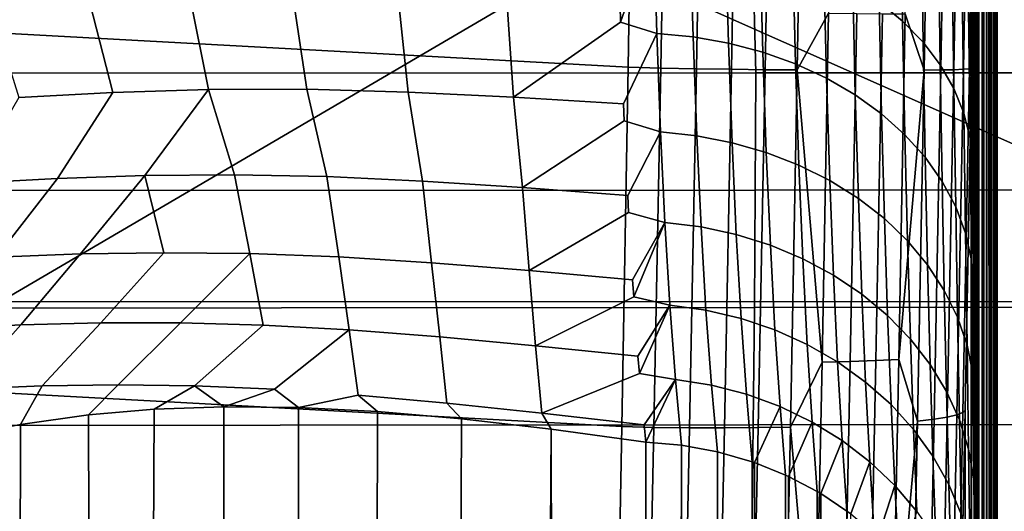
# Model space of a CAD drawing. Header units: metres. Extents: x -23 to 242, y -40 to 23.
# Tile 292 of 450: x 77.68 to 80.55, y -1.62 to -0.19. Entities that reach past the tile are written whole.
import ezdxf

# ---------------------------------------------------------------- set-up
doc = ezdxf.new("R2010")
doc.units = ezdxf.units.M
doc.layers.add('solid_10171013', color=7, linetype='CONTINUOUS')

msp = doc.modelspace()

# ---------------------------------------------------------------- linework, layer by layer
at = {"layer": 'solid_10171013'}
for points in [[(80.456818, 13.934927, 83.499283), (80.453041, 0.000433, 116.819626), (80.457214, -0.362683, 117.129562)], [(80.473633, 13.233708, 82.788597), (80.456818, 13.934927, 83.499283), (80.470169, -2.109064, 119.446564), (80.470436, -2.319833, 119.903572)], [(80.456818, 13.934927, 83.499283), (80.469368, -1.87412, 119.008949), (80.470169, -2.109064, 119.446564)], [(80.456818, 13.934927, 83.499283), (80.468033, -1.615099, 118.590805), (80.469368, -1.87412, 119.008949)], [(80.456818, 13.934927, 83.499283), (80.466171, -1.333705, 118.193367), (80.468033, -1.615099, 118.590805)], [(80.456818, 13.934927, 83.499283), (80.463753, -1.030619, 117.817024), (80.466171, -1.333705, 118.193367)], [(80.456818, 13.934927, 83.499283), (80.460777, -0.706557, 117.462166), (80.463753, -1.030619, 117.817024)], [(80.456818, 13.934927, 83.499283), (80.457214, -0.362683, 117.129562), (80.460777, -0.706557, 117.462166)], [(80.473358, -26.838505, 177.233963), (80.473633, 13.233708, 82.788597), (80.470436, -2.319833, 119.903572)], [(80.473358, -26.838505, 177.233963), (80.47403, -26.907482, 177.295883), (80.473633, 13.233708, 82.788597)], [(80.48716, -27.999712, 177.766479), (80.48838, -28.092628, 177.77417), (80.488602, 12.496004, 82.115112), (80.473633, 13.233708, 82.788597)], [(80.485947, -27.90748, 177.754532), (80.48716, -27.999712, 177.766479), (80.473633, 13.233708, 82.788597)], [(80.484756, -27.815712, 177.738281), (80.485947, -27.90748, 177.754532), (80.473633, 13.233708, 82.788597)], [(80.483589, -27.724918, 177.717834), (80.484756, -27.815712, 177.738281), (80.473633, 13.233708, 82.788597)], [(80.482452, -27.635296, 177.693207), (80.483589, -27.724918, 177.717834), (80.473633, 13.233708, 82.788597)], [(80.481339, -27.546728, 177.664398), (80.482452, -27.635296, 177.693207), (80.473633, 13.233708, 82.788597)], [(80.48027, -27.459793, 177.631622), (80.481339, -27.546728, 177.664398), (80.473633, 13.233708, 82.788597)], [(80.479233, -27.374546, 177.594849), (80.48027, -27.459793, 177.631622), (80.473633, 13.233708, 82.788597)], [(80.478241, -27.290997, 177.554123), (80.479233, -27.374546, 177.594849), (80.473633, 13.233708, 82.788597)], [(80.477295, -27.20966, 177.509705), (80.478241, -27.290997, 177.554123), (80.473633, 13.233708, 82.788597)], [(80.476395, -27.130451, 177.461548), (80.477295, -27.20966, 177.509705), (80.473633, 13.233708, 82.788597)], [(80.475548, -27.053511, 177.409744), (80.476395, -27.130451, 177.461548), (80.473633, 13.233708, 82.788597)], [(80.474762, -26.979246, 177.354568), (80.475548, -27.053511, 177.409744), (80.473633, 13.233708, 82.788597)], [(80.47403, -26.907482, 177.295883), (80.474762, -26.979246, 177.354568), (80.473633, 13.233708, 82.788597)], [(80.48838, -28.092628, 177.77417), (80.489616, -28.185862, 177.777573), (80.488602, 12.496004, 82.115112)], [(80.524033, -31.301031, 176.640488), (80.501549, 11.723962, 81.480972), (80.488602, 12.496004, 82.115112), (80.500587, -28.999277, 177.617523)], [(80.49942, -28.913687, 177.651596), (80.500587, -28.999277, 177.617523), (80.488602, 12.496004, 82.115112)], [(80.498245, -28.826687, 177.681656), (80.49942, -28.913687, 177.651596), (80.488602, 12.496004, 82.115112)], [(80.497047, -28.73827, 177.707733), (80.498245, -28.826687, 177.681656), (80.488602, 12.496004, 82.115112)], [(80.495827, -28.648184, 177.729889), (80.497047, -28.73827, 177.707733), (80.488602, 12.496004, 82.115112)], [(80.494591, -28.556852, 177.747986), (80.495827, -28.648184, 177.729889), (80.488602, 12.496004, 82.115112)], [(80.493355, -28.464931, 177.761795), (80.494591, -28.556852, 177.747986), (80.488602, 12.496004, 82.115112)], [(80.492111, -28.372154, 177.771347), (80.493355, -28.464931, 177.761795), (80.488602, 12.496004, 82.115112)], [(80.49086, -28.278942, 177.776627), (80.492111, -28.372154, 177.771347), (80.488602, 12.496004, 82.115112)], [(80.489616, -28.185862, 177.777573), (80.49086, -28.278942, 177.776627), (80.488602, 12.496004, 82.115112)], [(80.524033, -31.301031, 176.640488), (80.512329, 10.920298, 80.888245), (80.501549, 11.723962, 81.480972)], [(80.524033, -31.301031, 176.640488), (80.520821, 10.087074, 80.338394), (80.512329, 10.920298, 80.888245)], [(80.531853, -33.602879, 175.663422), (80.526939, 9.227629, 79.83358), (80.520821, 10.087074, 80.338394), (80.524033, -31.301031, 176.640488)], [(80.531853, -33.602879, 175.663422), (80.530624, 8.345956, 79.375381), (80.526939, 9.227629, 79.83358)], [(80.531853, -33.602879, 175.663422), (80.531853, 7.443428, 78.964386), (80.530624, 8.345956, 79.375381)], [(80.531853, -33.602879, 175.663422), (80.524033, -35.90472, 174.68634), (80.530624, 6.521384, 78.600861), (80.531853, 7.443428, 78.964386)], [(80.524033, -35.90472, 174.68634), (80.526947, 5.579792, 78.285049), (80.530624, 6.521384, 78.600861)], [(80.524033, -35.90472, 174.68634), (80.520836, 4.620024, 78.017525), (80.526947, 5.579792, 78.285049)], [(80.524033, -35.90472, 174.68634), (80.500587, -38.206478, 173.709305), (80.512344, 3.645974, 77.800095), (80.520836, 4.620024, 78.017525)], [(80.499428, -38.290234, 173.671509), (80.501572, 2.66151, 77.633659), (80.512344, 3.645974, 77.800095), (80.500587, -38.206478, 173.709305)], [(80.488403, -38.948109, 173.166931), (80.488632, 1.669143, 77.518715), (80.501572, 2.66151, 77.633659), (80.489639, -38.885769, 173.236282)], [(80.490875, -38.820438, 173.302505), (80.489639, -38.885769, 173.236282), (80.501572, 2.66151, 77.633659)], [(80.492126, -38.751904, 173.365799), (80.490875, -38.820438, 173.302505), (80.501572, 2.66151, 77.633659)], [(80.49337, -38.680618, 173.425797), (80.492126, -38.751904, 173.365799), (80.501572, 2.66151, 77.633659)], [(80.494606, -38.606903, 173.482224), (80.49337, -38.680618, 173.425797), (80.501572, 2.66151, 77.633659)], [(80.495834, -38.530533, 173.535233), (80.494606, -38.606903, 173.482224), (80.501572, 2.66151, 77.633659)], [(80.497055, -38.452137, 173.584518), (80.495834, -38.530533, 173.535233), (80.501572, 2.66151, 77.633659)], [(80.498253, -38.372116, 173.629913), (80.497055, -38.452137, 173.584518), (80.501572, 2.66151, 77.633659)], [(80.499428, -38.290234, 173.671509), (80.498253, -38.372116, 173.629913), (80.501572, 2.66151, 77.633659)], [(79.457047, -0.324173, 76.452621), (61.950001, 0.629311, 76.459885), (61.950001, 1.675825, 76.520157), (79.473778, 0.722805, 76.463036)], [(80.473366, -39.431545, 171.88974), (80.473671, 0.672311, 77.455803), (80.488632, 1.669143, 77.518715), (80.474037, -39.428116, 171.982407)], [(80.47477, -39.42041, 172.074829), (80.474037, -39.428116, 171.982407), (80.488632, 1.669143, 77.518715)], [(80.475563, -39.40844, 172.166626), (80.47477, -39.42041, 172.074829), (80.488632, 1.669143, 77.518715)], [(80.47641, -39.392189, 172.258026), (80.475563, -39.40844, 172.166626), (80.488632, 1.669143, 77.518715)], [(80.47731, -39.371738, 172.348511), (80.47641, -39.392189, 172.258026), (80.488632, 1.669143, 77.518715)], [(80.478256, -39.347092, 172.437912), (80.47731, -39.371738, 172.348511), (80.488632, 1.669143, 77.518715)], [(80.479248, -39.318253, 172.526337), (80.478256, -39.347092, 172.437912), (80.488632, 1.669143, 77.518715)], [(80.480286, -39.2854, 172.61322), (80.479248, -39.318253, 172.526337), (80.488632, 1.669143, 77.518715)], [(80.481361, -39.248531, 172.698486), (80.480286, -39.2854, 172.61322), (80.488632, 1.669143, 77.518715)], [(80.482475, -39.207676, 172.782135), (80.481361, -39.248531, 172.698486), (80.488632, 1.669143, 77.518715)], [(80.483612, -39.16309, 172.863632), (80.482475, -39.207676, 172.782135), (80.488632, 1.669143, 77.518715)], [(80.484779, -39.1147, 172.943054), (80.483612, -39.16309, 172.863632), (80.488632, 1.669143, 77.518715)], [(80.48597, -39.06263, 173.020264), (80.484779, -39.1147, 172.943054), (80.488632, 1.669143, 77.518715)], [(80.487175, -39.007149, 173.094818), (80.48597, -39.06263, 173.020264), (80.488632, 1.669143, 77.518715)], [(80.488403, -38.948109, 173.166931), (80.487175, -39.007149, 173.094818), (80.488632, 1.669143, 77.518715)], [(79.552361, -0.327166, 76.457253), (79.457047, -0.324173, 76.452621), (79.473778, 0.722805, 76.463036), (79.570854, 0.719305, 76.467674)], [(79.552361, -0.327166, 76.457253), (79.570854, 0.719305, 76.467674), (79.674446, 0.717093, 76.483223), (79.655975, -0.328749, 76.472725)], [(79.655975, -0.328749, 76.472725), (79.674446, 0.717093, 76.483223), (79.775841, 0.714529, 76.509529), (79.757408, -0.330119, 76.498947)], [(79.757408, -0.330119, 76.498947), (79.775841, 0.714529, 76.509529), (79.873909, 0.711642, 76.546295), (79.855545, -0.331261, 76.535645)], [(79.855545, -0.331261, 76.535645), (79.873909, 0.711642, 76.546295), (79.96759, 0.708463, 76.593109), (79.949303, -0.332162, 76.582405)], [(79.949303, -0.332162, 76.582405), (79.96759, 0.708463, 76.593109), (80.040695, -0.166746, 76.636803)], [(80.263931, -0.168906, 76.856445), (80.336403, 0.689503, 76.956558), (80.318741, -0.332804, 76.945702)], [(80.318741, -0.332804, 76.945702), (80.336403, 0.689503, 76.956558), (80.384567, 0.68539, 77.049515), (80.367065, -0.33215, 77.038666)], [(80.367065, -0.33215, 77.038666), (80.384567, 0.68539, 77.049515), (80.422729, 0.681273, 77.147003), (80.405403, -0.331246, 77.136177)], [(80.405403, -0.331246, 77.136177), (80.422729, 0.681273, 77.147003), (80.450478, 0.677198, 77.247963), (80.433327, -0.3301, 77.23716)], [(80.433327, -0.3301, 77.23716), (80.450478, 0.677198, 77.247963), (80.467506, 0.673209, 77.351265), (80.450531, -0.328727, 77.3405)], [(80.450531, -0.328727, 77.3405), (80.467506, 0.673209, 77.351265), (80.473671, 0.672311, 77.455803), (80.456856, -0.325915, 77.444962)], [(80.453026, -14.617174, 110.613388), (80.456856, -0.325915, 77.444962), (80.473671, 0.672311, 77.455803), (80.457207, -14.587789, 111.090027)], [(80.46077, -14.588092, 111.568596), (80.457207, -14.587789, 111.090027), (80.473671, 0.672311, 77.455803)], [(80.463753, -14.618192, 112.048401), (80.46077, -14.588092, 111.568596), (80.473671, 0.672311, 77.455803)], [(80.466164, -14.678346, 112.528076), (80.463753, -14.618192, 112.048401), (80.473671, 0.672311, 77.455803)], [(80.468033, -14.768764, 113.006821), (80.466164, -14.678346, 112.528076), (80.473671, 0.672311, 77.455803)], [(80.469368, -14.889658, 113.483879), (80.468033, -14.768764, 113.006821), (80.473671, 0.672311, 77.455803)], [(80.470169, -15.041309, 113.957146), (80.469368, -14.889658, 113.483879), (80.473671, 0.672311, 77.455803)], [(80.470436, -15.223736, 114.426491), (80.470169, -15.041309, 113.957146), (80.473671, 0.672311, 77.455803)], [(80.470436, -39.273312, 171.08374), (80.470436, -15.223736, 114.426491), (80.473671, 0.672311, 77.455803)], [(80.470474, -39.306992, 171.16835), (80.470436, -39.273312, 171.08374), (80.473671, 0.672311, 77.455803)], [(80.470581, -39.336723, 171.25441), (80.470474, -39.306992, 171.16835), (80.473671, 0.672311, 77.455803)], [(80.470764, -39.362507, 171.341904), (80.470581, -39.336723, 171.25441), (80.473671, 0.672311, 77.455803)], [(80.471024, -39.384434, 171.431107), (80.470764, -39.362507, 171.341904), (80.473671, 0.672311, 77.455803)], [(80.471352, -39.402355, 171.521591), (80.471024, -39.384434, 171.431107), (80.473671, 0.672311, 77.455803)], [(80.471748, -39.416016, 171.612717), (80.471352, -39.402355, 171.521591), (80.473671, 0.672311, 77.455803)], [(80.472221, -39.425461, 171.704742), (80.471748, -39.416016, 171.612717), (80.473671, 0.672311, 77.455803)], [(80.472763, -39.430664, 171.797272), (80.472221, -39.425461, 171.704742), (80.473671, 0.672311, 77.455803)], [(80.473366, -39.431545, 171.88974), (80.472763, -39.430664, 171.797272), (80.473671, 0.672311, 77.455803)], [(79.438637, -1.370367, 76.496887), (61.950001, -0.418856, 76.454399), (61.950001, 0.629311, 76.459885), (79.457047, -0.324173, 76.452621)], [(80.181129, 0.213528, 117.515182), (80.1875, -0.133383, 117.833267), (80.256104, -0.190068, 117.775436), (80.250008, 0.161064, 117.453796)], [(80.250008, 0.161064, 117.453796), (80.256104, -0.190068, 117.775436), (80.315742, -0.251598, 117.712814), (80.309937, 0.104055, 117.387299)], [(80.309937, 0.104055, 117.387299), (80.315742, -0.251598, 117.712814), (80.365738, -0.317281, 117.646111), (80.360245, 0.043146, 117.316429)], [(79.531403, 0.082629, 118.057655), (79.433235, -0.143697, 118.296516), (79.434776, -0.192995, 118.351082)], [(79.531403, 0.082629, 118.057655), (79.434776, -0.192995, 118.351082), (79.540459, -0.225874, 118.384209)], [(79.531403, 0.082629, 118.057655), (79.540459, -0.225874, 118.384209), (79.645691, -0.235812, 118.374619), (79.636711, 0.073873, 118.04776)], [(79.636711, 0.073873, 118.04776), (79.645691, -0.235812, 118.374619), (79.748863, -0.254065, 118.357719), (79.740021, 0.057298, 118.029999)], [(79.740021, 0.057298, 118.029999), (79.748863, -0.254065, 118.357719), (79.848824, -0.280426, 118.333694), (79.840179, 0.033092, 118.004585)], [(79.840179, 0.033092, 118.004585), (79.848824, -0.280426, 118.333694), (79.944435, -0.314599, 118.302811), (79.936058, 0.001526, 117.971794)], [(80.360245, 0.043146, 117.316429), (80.365738, -0.317281, 117.646111), (80.405533, -0.386377, 117.576065), (80.400368, -0.020978, 117.241982)], [(77.072334, -0.341432, 251.308411), (77.038994, 0, 251.300888), (79.819534, 0, 251.893463), (79.828423, -0.340899, 251.896133)], [(79.346321, 0.000028, 280.410187), (77.287895, 0.000025, 280.048004), (77.626511, -1.006949, 280.099091)], [(79.346321, 0.000028, 280.410187), (77.626511, -1.006949, 280.099091), (81.610802, -1.006511, 280.797943)], [(81.437813, 0.00003, 280.77652), (79.346321, 0.000028, 280.410187), (81.610802, -1.006511, 280.797943)], [(79.828423, -0.340899, 251.896133), (79.819534, 0, 251.893463), (82.596909, 0, 252.484955), (82.59227, -0.340405, 252.485107)], [(79.936058, 0.001526, 117.971794), (79.944435, -0.314599, 118.302811), (80.03463, -0.356199, 118.265419), (80.026573, -0.037044, 117.931999)], [(80.448364, -0.155956, 117.085762), (80.457214, -0.362683, 117.129562), (80.453041, 0.000433, 116.819626)], [(80.400368, -0.020978, 117.241982), (80.405533, -0.386377, 117.576065), (80.434677, -0.458108, 117.503479), (80.429848, -0.087596, 117.164803)], [(80.026573, -0.037044, 117.931999), (80.03463, -0.356199, 118.265419), (80.118393, -0.404756, 118.221939), (80.110703, -0.082183, 117.885651)], [(80.110703, -0.082183, 117.885651), (80.118393, -0.404756, 118.221939), (80.194771, -0.459725, 118.172867), (80.1875, -0.133383, 117.833267)], [(80.429848, -0.087596, 117.164803), (80.434677, -0.458108, 117.503479), (80.452843, -0.531665, 117.429161), (80.448364, -0.155956, 117.085762)], [(77.955864, -0.397602, 118.407906), (77.889366, -0.137138, 118.104378), (77.602516, -0.157901, 118.058319), (77.682388, -0.411965, 118.354248)], [(78.234383, -0.388936, 118.455925), (78.180862, -0.122544, 118.145477), (77.889366, -0.137138, 118.104378), (77.955864, -0.397602, 118.407906)], [(78.521118, -0.388429, 118.502403), (78.480309, -0.116074, 118.184914), (78.180862, -0.122544, 118.145477), (78.234383, -0.388936, 118.455925)], [(78.81604, -0.396649, 118.548409), (78.786774, -0.119013, 118.224274), (78.480309, -0.116074, 118.184914), (78.521118, -0.388429, 118.502403)], [(79.122925, -0.411165, 118.591866), (79.103943, -0.128589, 118.261581), (78.786774, -0.119013, 118.224274), (78.81604, -0.396649, 118.548409)], [(79.434776, -0.192995, 118.351082), (79.433235, -0.143697, 118.296516), (79.103943, -0.128589, 118.261581), (79.122925, -0.411165, 118.591866)], [(80.1875, -0.133383, 117.833267), (80.194771, -0.459725, 118.172867), (80.262917, -0.520486, 118.118752), (80.256104, -0.190068, 117.775436)], [(79.949303, -0.332162, 76.582405), (80.040695, -0.166746, 76.636803), (80.021385, -1.183279, 76.670265)], [(80.021385, -1.183279, 76.670265), (80.040695, -0.166746, 76.636803), (80.122658, -0.16766, 76.702072), (80.10347, -1.180995, 76.735344)], [(80.10347, -1.180995, 76.735344), (80.122658, -0.16766, 76.702072), (80.197342, -0.168383, 76.775551), (80.178284, -1.178087, 76.808632)], [(80.178284, -1.178087, 76.808632), (80.197342, -0.168383, 76.775551), (80.263931, -0.168906, 76.856445), (80.245026, -1.174588, 76.889336)], [(80.245026, -1.174588, 76.889336), (80.263931, -0.168906, 76.856445), (80.318741, -0.332804, 76.945702)], [(80.448364, -0.155956, 117.085762), (80.452843, -0.531665, 117.429161), (80.457214, -0.362683, 117.129562)], [(79.540459, -0.225874, 118.384209), (79.434776, -0.192995, 118.351082), (79.122925, -0.411165, 118.591866), (79.443504, -0.430904, 118.632347)], [(80.256104, -0.190068, 117.775436), (80.262917, -0.520486, 118.118752), (80.322052, -0.586354, 118.060196), (80.315742, -0.251598, 117.712814)], [(79.551323, -0.512502, 118.730652), (79.540459, -0.225874, 118.384209), (79.443504, -0.430904, 118.632347), (79.445518, -0.480076, 118.694511)], [(79.540459, -0.225874, 118.384209), (79.551323, -0.512502, 118.730652), (79.656433, -0.523816, 118.721321), (79.645691, -0.235812, 118.374619)], [(79.645691, -0.235812, 118.374619), (79.656433, -0.523816, 118.721321), (79.759399, -0.543894, 118.705246), (79.748863, -0.254065, 118.357719)], [(79.748863, -0.254065, 118.357719), (79.759399, -0.543894, 118.705246), (79.859062, -0.572509, 118.682617), (79.848824, -0.280426, 118.333694)], [(80.315742, -0.251598, 117.712814), (80.322052, -0.586354, 118.060196), (80.371513, -0.656589, 117.997871), (80.365738, -0.317281, 117.646111)], [(79.848824, -0.280426, 118.333694), (79.859062, -0.572509, 118.682617), (79.9543, -0.609339, 118.653671), (79.944435, -0.314599, 118.302811)], [(79.944435, -0.314599, 118.302811), (79.9543, -0.609339, 118.653671), (80.044029, -0.65397, 118.618752), (80.03463, -0.356199, 118.265419)], [(77.071091, -0.683291, 251.315582), (77.072334, -0.341432, 251.308411), (79.828423, -0.340899, 251.896133), (79.827164, -0.682219, 251.903473)], [(79.532028, -1.372726, 76.501434), (79.438637, -1.370367, 76.496887), (79.457047, -0.324173, 76.452621), (79.552361, -0.327166, 76.457253)], [(79.532028, -1.372726, 76.501434), (79.552361, -0.327166, 76.457253), (79.655975, -0.328749, 76.472725), (79.635674, -1.373677, 76.516777)], [(79.635674, -1.373677, 76.516777), (79.655975, -0.328749, 76.472725), (79.757408, -0.330119, 76.498947), (79.737152, -1.37385, 76.542854)], [(79.737152, -1.37385, 76.542854), (79.757408, -0.330119, 76.498947), (79.855545, -0.331261, 76.535645), (79.835358, -1.373244, 76.579376)], [(79.827164, -0.682219, 251.903473), (79.828423, -0.340899, 251.896133), (82.59227, -0.340405, 252.485107), (82.590988, -0.681212, 252.492599)], [(79.835358, -1.373244, 76.579376), (79.855545, -0.331261, 76.535645), (79.949303, -0.332162, 76.582405), (79.929199, -1.371865, 76.625946)], [(79.929199, -1.371865, 76.625946), (79.949303, -0.332162, 76.582405), (80.021385, -1.183279, 76.670265)], [(80.245026, -1.174588, 76.889336), (80.318741, -0.332804, 76.945702), (80.299332, -1.354191, 76.988113)], [(80.299332, -1.354191, 76.988113), (80.318741, -0.332804, 76.945702), (80.367065, -0.33215, 77.038666), (80.347832, -1.348772, 77.080833)], [(80.347832, -1.348772, 77.080833), (80.367065, -0.33215, 77.038666), (80.405403, -0.331246, 77.136177), (80.38636, -1.342849, 77.178085)], [(80.365738, -0.317281, 117.646111), (80.371513, -0.656589, 117.997871), (80.410744, -0.730397, 117.93248), (80.405533, -0.386377, 117.576065)], [(80.38636, -1.342849, 77.178085), (80.405403, -0.331246, 77.136177), (80.433327, -0.3301, 77.23716), (80.414474, -1.336488, 77.278824)], [(80.414474, -1.336488, 77.278824), (80.433327, -0.3301, 77.23716), (80.450531, -0.328727, 77.3405), (80.431877, -1.329756, 77.38192)], [(80.431877, -1.329756, 77.38192), (80.450531, -0.328727, 77.3405), (80.456856, -0.325915, 77.444962), (80.438362, -1.323509, 77.486214)], [(80.436508, -14.881568, 109.208), (80.438362, -1.323509, 77.486214), (80.456856, -0.325915, 77.444962), (80.442711, -14.764256, 109.671173)], [(80.448204, -14.676079, 110.139915), (80.442711, -14.764256, 109.671173), (80.456856, -0.325915, 77.444962)], [(80.453026, -14.617174, 110.613388), (80.448204, -14.676079, 110.139915), (80.456856, -0.325915, 77.444962)], [(80.03463, -0.356199, 118.265419), (80.044029, -0.65397, 118.618752), (80.127258, -0.705898, 118.578239), (80.118393, -0.404756, 118.221939)], [(80.452843, -0.531665, 117.429161), (80.460777, -0.706557, 117.462166), (80.457214, -0.362683, 117.129562)], [(77.537727, -0.662034, 118.615128), (77.794464, -0.647619, 118.680016), (77.955864, -0.397602, 118.407906), (77.682388, -0.411965, 118.354248)], [(77.794464, -0.647619, 118.680016), (78.049072, -0.639613, 118.73851), (78.234383, -0.388936, 118.455925), (77.955864, -0.397602, 118.407906)], [(78.049072, -0.639613, 118.73851), (78.31028, -0.636933, 118.791763), (78.234383, -0.388936, 118.455925)], [(78.579384, -0.642535, 118.844315), (78.521118, -0.388429, 118.502403), (78.234383, -0.388936, 118.455925), (78.31028, -0.636933, 118.791763)], [(78.857986, -0.655473, 118.895508), (78.81604, -0.396649, 118.548409), (78.521118, -0.388429, 118.502403), (78.579384, -0.642535, 118.844315)], [(79.149391, -0.674188, 118.943848), (79.122925, -0.411165, 118.591866), (78.81604, -0.396649, 118.548409), (78.857986, -0.655473, 118.895508)], [(80.405533, -0.386377, 117.576065), (80.410744, -0.730397, 117.93248), (80.439301, -0.806949, 117.864738), (80.434677, -0.458108, 117.503479)], [(79.418739, -2.412833, 76.595711), (61.950001, -1.466483, 76.5037), (61.950001, -0.418856, 76.454399), (79.438637, -1.370367, 76.496887)], [(79.445518, -0.480076, 118.694511), (79.443504, -0.430904, 118.632347), (79.122925, -0.411165, 118.591866), (79.149391, -0.674188, 118.943848)], [(80.118393, -0.404756, 118.221939), (80.127258, -0.705898, 118.578239), (80.203033, -0.764539, 118.5326), (80.194771, -0.459725, 118.172867)], [(80.434677, -0.458108, 117.503479), (80.439301, -0.806949, 117.864738), (80.456871, -0.885382, 117.795433), (80.452843, -0.531665, 117.429161)], [(79.551323, -0.512502, 118.730652), (79.445518, -0.480076, 118.694511), (79.149391, -0.674188, 118.943848), (79.455513, -0.697571, 118.988586)], [(80.194771, -0.459725, 118.172867), (80.203033, -0.764539, 118.5326), (80.2705, -0.829233, 118.482338), (80.262917, -0.520486, 118.118752)], [(79.564049, -0.776345, 119.095428), (79.551323, -0.512502, 118.730652), (79.455513, -0.697571, 118.988586), (79.458099, -0.746759, 119.05986)], [(79.551323, -0.512502, 118.730652), (79.564049, -0.776345, 119.095428), (79.668999, -0.789249, 119.086334), (79.656433, -0.523816, 118.721321)], [(79.656433, -0.523816, 118.721321), (79.668999, -0.789249, 119.086334), (79.771683, -0.811318, 119.071098), (79.759399, -0.543894, 118.705246)], [(79.759399, -0.543894, 118.705246), (79.771683, -0.811318, 119.071098), (79.870949, -0.842302, 119.049889), (79.859062, -0.572509, 118.682617)], [(80.262917, -0.520486, 118.118752), (80.2705, -0.829233, 118.482338), (80.328911, -0.89925, 118.428032), (80.322052, -0.586354, 118.060196)], [(80.452843, -0.531665, 117.429161), (80.456871, -0.885382, 117.795433), (80.460777, -0.706557, 117.462166)], [(79.859062, -0.572509, 118.682617), (79.870949, -0.842302, 119.049889), (79.965675, -0.881853, 119.022934), (79.9543, -0.609339, 118.653671)], [(80.322052, -0.586354, 118.060196), (80.328911, -0.89925, 118.428032), (80.377602, -0.973802, 118.370277), (80.371513, -0.656589, 117.997871)], [(79.9543, -0.609339, 118.653671), (79.965675, -0.881853, 119.022934), (80.054802, -0.929524, 118.990562), (80.044029, -0.65397, 118.618752)], [(77.364441, -0.896607, 118.869041), (77.616714, -0.876913, 118.944695), (77.794464, -0.647619, 118.680016), (77.537727, -0.662034, 118.615128)], [(77.616714, -0.876913, 118.944695), (77.861382, -0.86771, 119.017784), (78.049072, -0.639613, 118.73851), (77.794464, -0.647619, 118.680016)], [(77.861382, -0.86771, 119.017784), (78.104309, -0.864102, 119.082893), (78.049072, -0.639613, 118.73851)], [(78.354996, -0.865976, 119.14299), (78.31028, -0.636933, 118.791763), (78.049072, -0.639613, 118.73851), (78.104309, -0.864102, 119.082893)], [(78.613991, -0.87627, 119.202881), (78.579384, -0.642535, 118.844315), (78.31028, -0.636933, 118.791763), (78.354996, -0.865976, 119.14299)], [(78.884132, -0.893154, 119.260384), (78.857986, -0.655473, 118.895508), (78.579384, -0.642535, 118.844315), (78.613991, -0.87627, 119.202881)], [(79.168556, -0.91572, 119.314613), (79.149391, -0.674188, 118.943848), (78.857986, -0.655473, 118.895508), (78.884132, -0.893154, 119.260384)], [(80.044029, -0.65397, 118.618752), (80.054802, -0.929524, 118.990562), (80.137314, -0.98478, 118.95311), (80.127258, -0.705898, 118.578239)], [(80.371513, -0.656589, 117.997871), (80.377602, -0.973802, 118.370277), (80.416023, -1.052049, 118.309746), (80.410744, -0.730397, 117.93248)], [(77.06868, -1.025406, 251.329544), (77.071091, -0.683291, 251.315582), (79.827164, -0.682219, 251.903473), (79.824776, -1.023794, 251.917404)], [(79.458099, -0.746759, 119.05986), (79.455513, -0.697571, 118.988586), (79.149391, -0.674188, 118.943848), (79.168556, -0.91572, 119.314613)], [(79.824776, -1.023794, 251.917404), (79.827164, -0.682219, 251.903473), (82.590988, -0.681212, 252.492599), (82.5886, -1.022259, 252.506516)], [(80.127258, -0.705898, 118.578239), (80.137314, -0.98478, 118.95311), (80.212288, -1.046998, 118.911026), (80.203033, -0.764539, 118.5326)], [(80.456871, -0.885382, 117.795433), (80.463753, -1.030619, 117.817024), (80.460777, -0.706557, 117.462166)], [(80.410744, -0.730397, 117.93248), (80.416023, -1.052049, 118.309746), (80.443748, -1.133111, 118.247101), (80.439301, -0.806949, 117.864738)], [(79.564049, -0.776345, 119.095428), (79.458099, -0.746759, 119.05986), (79.168556, -0.91572, 119.314613), (79.469658, -0.94291, 119.364594)], [(80.203033, -0.764539, 118.5326), (80.212288, -1.046998, 118.911026), (80.278877, -1.115477, 118.864761), (80.2705, -0.829233, 118.482338)], [(79.564049, -0.776345, 119.095428), (79.469658, -0.94291, 119.364594), (79.4729, -0.992353, 119.447205)], [(79.564049, -0.776345, 119.095428), (79.4729, -0.992353, 119.447205), (79.578621, -1.016681, 119.476936)], [(79.564049, -0.776345, 119.095428), (79.578621, -1.016681, 119.476936), (79.683357, -1.031403, 119.468102), (79.668999, -0.789249, 119.086334)], [(79.668999, -0.789249, 119.086334), (79.683357, -1.031403, 119.468102), (79.785683, -1.055636, 119.453735), (79.771683, -0.811318, 119.071098)], [(79.771683, -0.811318, 119.071098), (79.785683, -1.055636, 119.453735), (79.884438, -1.08911, 119.434006), (79.870949, -0.842302, 119.049889)], [(80.2705, -0.829233, 118.482338), (80.278877, -1.115477, 118.864761), (80.336334, -1.189445, 118.81485), (80.328911, -0.89925, 118.428032)], [(80.439301, -0.806949, 117.864738), (80.443748, -1.133111, 118.247101), (80.460457, -1.216073, 118.183052), (80.456871, -0.885382, 117.795433)], [(79.870949, -0.842302, 119.049889), (79.884438, -1.08911, 119.434006), (79.978531, -1.131447, 119.409126), (79.965675, -0.881853, 119.022934)], [(77.447014, -1.088041, 119.208931), (77.68792, -1.073773, 119.294159), (77.861382, -0.86771, 119.017784), (77.616714, -0.876913, 118.944695)], [(77.68792, -1.073773, 119.294159), (77.9207, -1.068664, 119.374733), (78.104309, -0.864102, 119.082893), (77.861382, -0.86771, 119.017784)], [(77.9207, -1.068664, 119.374733), (78.153069, -1.068626, 119.446167), (78.354996, -0.865976, 119.14299), (78.104309, -0.864102, 119.082893)], [(78.153069, -1.068626, 119.446167), (78.394287, -1.0746, 119.513397), (78.354996, -0.865976, 119.14299)], [(78.644707, -1.088828, 119.580582), (78.613991, -0.87627, 119.202881), (78.354996, -0.865976, 119.14299), (78.394287, -1.0746, 119.513397)], [(78.907974, -1.109159, 119.644302), (78.884132, -0.893154, 119.260384), (78.613991, -0.87627, 119.202881), (78.644707, -1.088828, 119.580582)], [(79.965675, -0.881853, 119.022934), (79.978531, -1.131447, 119.409126), (80.066879, -1.182169, 119.379379), (80.054802, -0.929524, 118.990562)], [(80.456871, -0.885382, 117.795433), (80.460457, -1.216073, 118.183052), (80.463753, -1.030619, 117.817024)], [(79.187279, -1.135127, 119.704163), (79.168556, -0.91572, 119.314613), (78.884132, -0.893154, 119.260384), (78.907974, -1.109159, 119.644302)], [(79.4729, -0.992353, 119.447205), (79.469658, -0.94291, 119.364594), (79.168556, -0.91572, 119.314613), (79.187279, -1.135127, 119.704163)], [(80.328911, -0.89925, 118.428032), (80.336334, -1.189445, 118.81485), (80.38401, -1.26807, 118.761856), (80.377602, -0.973802, 118.370277)], [(80.054802, -0.929524, 118.990562), (80.066879, -1.182169, 119.379379), (80.148506, -1.240706, 119.345108), (80.137314, -0.98478, 118.95311)], [(80.377602, -0.973802, 118.370277), (80.38401, -1.26807, 118.761856), (80.421371, -1.350465, 118.706367), (80.416023, -1.052049, 118.309746)], [(79.578621, -1.016681, 119.476936), (79.4729, -0.992353, 119.447205), (79.187279, -1.135127, 119.704163), (79.485481, -1.16576, 119.759003)], [(80.137314, -0.98478, 118.95311), (80.148506, -1.240706, 119.345108), (80.222481, -1.306398, 119.306694), (80.212288, -1.046998, 118.911026)], [(77.065094, -1.367606, 251.350281), (77.06868, -1.025406, 251.329544), (79.824776, -1.023794, 251.917404), (79.821251, -1.365457, 251.937927)], [(81.610802, -1.006511, 280.797943), (77.626511, -1.006949, 280.099091), (77.626572, -2.028382, 280.07428), (81.610374, -2.027491, 280.772675)], [(79.578621, -1.016681, 119.476936), (79.485481, -1.16576, 119.759003), (79.48954, -1.215982, 119.856636)], [(79.578621, -1.016681, 119.476936), (79.48954, -1.215982, 119.856636), (79.594856, -1.232959, 119.873512)], [(79.578621, -1.016681, 119.476936), (79.594856, -1.232959, 119.873512), (79.69931, -1.249712, 119.865005), (79.683357, -1.031403, 119.468102)], [(79.683357, -1.031403, 119.468102), (79.69931, -1.249712, 119.865005), (79.801186, -1.276273, 119.851601), (79.785683, -1.055636, 119.453735)], [(79.821251, -1.365457, 251.937927), (79.824776, -1.023794, 251.917404), (82.5886, -1.022259, 252.506516), (82.585114, -1.363382, 252.526825)], [(80.460457, -1.216073, 118.183052), (80.466171, -1.333705, 118.193367), (80.463753, -1.030619, 117.817024)], [(79.785683, -1.055636, 119.453735), (79.801186, -1.276273, 119.851601), (79.89933, -1.312342, 119.83345), (79.884438, -1.08911, 119.434006)], [(80.212288, -1.046998, 118.911026), (80.222481, -1.306398, 119.306694), (80.287979, -1.378505, 119.264565), (80.278877, -1.115477, 118.864761)], [(80.416023, -1.052049, 118.309746), (80.421371, -1.350465, 118.706367), (80.44799, -1.435704, 118.64901), (80.443748, -1.133111, 118.247101)], [(77.280273, -1.28312, 119.472198), (77.520309, -1.261238, 119.568039), (77.68792, -1.073773, 119.294159), (77.447014, -1.088041, 119.208931)], [(77.520309, -1.261238, 119.568039), (77.749847, -1.251349, 119.662697), (77.9207, -1.068664, 119.374733), (77.68792, -1.073773, 119.294159)], [(77.749847, -1.251349, 119.662697), (77.971062, -1.24922, 119.749779), (78.153069, -1.068626, 119.446167), (77.9207, -1.068664, 119.374733)], [(77.971062, -1.24922, 119.749779), (78.194283, -1.252023, 119.827393), (78.394287, -1.0746, 119.513397), (78.153069, -1.068626, 119.446167)], [(78.194283, -1.252023, 119.827393), (78.427177, -1.261668, 119.90226), (78.644707, -1.088828, 119.580582), (78.394287, -1.0746, 119.513397)], [(78.644707, -1.088828, 119.580582), (78.427177, -1.261668, 119.90226), (78.496277, -1.314862, 120.036179), (78.670799, -1.278975, 119.976311)], [(78.928932, -1.302318, 120.046158), (78.907974, -1.109159, 119.644302), (78.644707, -1.088828, 119.580582), (78.670799, -1.278975, 119.976311)], [(79.884438, -1.08911, 119.434006), (79.89933, -1.312342, 119.83345), (79.992653, -1.357515, 119.810745), (79.978531, -1.131447, 119.409126)], [(79.205185, -1.331354, 120.111359), (79.187279, -1.135127, 119.704163), (78.907974, -1.109159, 119.644302), (78.928932, -1.302318, 120.046158)], [(80.278877, -1.115477, 118.864761), (80.287979, -1.378505, 119.264565), (80.344254, -1.456216, 119.2192), (80.336334, -1.189445, 118.81485)], [(79.48954, -1.215982, 119.856636), (79.485481, -1.16576, 119.759003), (79.187279, -1.135127, 119.704163), (79.205185, -1.331354, 120.111359)], [(79.978531, -1.131447, 119.409126), (79.992653, -1.357515, 119.810745), (80.080086, -1.411281, 119.78376), (80.066879, -1.182169, 119.379379)], [(80.443748, -1.133111, 118.247101), (80.44799, -1.435704, 118.64901), (80.463577, -1.522825, 118.590439), (80.460457, -1.216073, 118.183052)], [(80.157684, -2.18468, 76.893295), (80.178284, -1.178087, 76.808632), (80.245026, -1.174588, 76.889336), (80.224579, -2.177167, 76.973579)], [(80.224579, -2.177167, 76.973579), (80.245026, -1.174588, 76.889336), (80.299332, -1.354191, 76.988113)], [(79.929199, -1.371865, 76.625946), (80.021385, -1.183279, 76.670265), (80.000511, -2.196686, 76.755661)], [(80.000511, -2.196686, 76.755661), (80.021385, -1.183279, 76.670265), (80.10347, -1.180995, 76.735344), (80.082718, -2.19121, 76.820389)], [(80.066879, -1.182169, 119.379379), (80.080086, -1.411281, 119.78376), (80.160645, -1.473035, 119.752777), (80.148506, -1.240706, 119.345108)], [(80.082718, -2.19121, 76.820389), (80.10347, -1.180995, 76.735344), (80.178284, -1.178087, 76.808632), (80.157684, -2.18468, 76.893295)], [(80.336334, -1.189445, 118.81485), (80.344254, -1.456216, 119.2192), (80.390671, -1.538654, 119.171104), (80.38401, -1.26807, 118.761856)], [(79.594856, -1.232959, 119.873512), (79.48954, -1.215982, 119.856636), (79.205185, -1.331354, 120.111359), (79.503029, -1.365213, 120.170563)], [(79.594856, -1.232959, 119.873512), (79.503029, -1.365213, 120.170563), (79.508247, -1.416111, 120.287178)], [(79.594856, -1.232959, 119.873512), (79.508247, -1.416111, 120.287178), (79.612473, -1.42477, 120.283501)], [(79.716583, -1.443744, 120.275452), (79.69931, -1.249712, 119.865005), (79.594856, -1.232959, 119.873512), (79.612473, -1.42477, 120.283501)], [(80.460457, -1.216073, 118.183052), (80.463577, -1.522825, 118.590439), (80.466171, -1.333705, 118.193367)], [(77.749847, -1.251349, 119.662697), (77.520309, -1.261238, 119.568039), (77.480713, -1.403638, 119.855354), (77.687111, -1.364008, 119.88208)], [(77.971062, -1.24922, 119.749779), (77.749847, -1.251349, 119.662697), (77.687111, -1.364008, 119.88208), (77.885521, -1.336332, 119.912155)], [(78.194283, -1.252023, 119.827393), (77.971062, -1.24922, 119.749779), (77.885521, -1.336332, 119.912155), (78.076111, -1.319882, 119.946007)], [(78.194283, -1.252023, 119.827393), (78.076111, -1.319882, 119.946007), (78.279602, -1.312585, 119.987442)], [(78.194283, -1.252023, 119.827393), (78.279602, -1.312585, 119.987442), (78.427177, -1.261668, 119.90226)], [(78.427177, -1.261668, 119.90226), (78.279602, -1.312585, 119.987442), (78.496277, -1.314862, 120.036179)], [(79.817924, -1.472767, 120.26313), (79.801186, -1.276273, 119.851601), (79.69931, -1.249712, 119.865005), (79.716583, -1.443744, 120.275452)], [(80.148506, -1.240706, 119.345108), (80.160645, -1.473035, 119.752777), (80.233437, -1.542082, 119.71817), (80.222481, -1.306398, 119.306694)], [(78.670799, -1.278975, 119.976311), (78.496277, -1.314862, 120.036179), (78.726837, -1.326713, 120.091423)], [(78.670799, -1.278975, 119.976311), (78.726837, -1.326713, 120.091423), (78.971535, -1.348037, 120.15255), (78.928932, -1.302318, 120.046158)], [(79.801186, -1.276273, 119.851601), (79.817924, -1.472767, 120.26313), (79.82515, -1.475259, 120.26207), (79.89933, -1.312342, 119.83345)], [(80.38401, -1.26807, 118.761856), (80.390671, -1.538654, 119.171104), (80.42672, -1.624892, 119.120834), (80.421371, -1.350465, 118.706367)], [(78.279602, -1.312585, 119.987442), (78.076111, -1.319882, 119.946007), (77.957283, -25.522482, 176.920624), (78.299881, -25.484135, 176.936905)], [(78.496277, -1.314862, 120.036179), (78.279602, -1.312585, 119.987442), (78.299881, -25.484135, 176.936905), (78.481621, -25.471132, 176.942413)], [(78.726837, -1.326713, 120.091423), (78.496277, -1.314862, 120.036179), (78.481621, -25.471132, 176.942413), (78.670517, -25.462263, 176.946182)], [(78.928932, -1.302318, 120.046158), (78.971535, -1.348037, 120.15255), (79.232285, -1.377903, 120.217606), (79.205185, -1.331354, 120.111359)], [(79.89933, -1.312342, 119.83345), (79.82515, -1.475259, 120.26207), (79.915352, -1.511513, 120.246681)], [(79.89933, -1.312342, 119.83345), (79.915352, -1.511513, 120.246681), (79.924095, -1.515561, 120.244965), (79.992653, -1.357515, 119.810745)], [(80.222481, -1.306398, 119.306694), (80.233437, -1.542082, 119.71817), (80.29763, -1.617644, 119.680305), (80.287979, -1.378505, 119.264565)], [(77.885521, -1.336332, 119.912155), (77.687111, -1.364008, 119.88208), (77.632545, -25.57803, 176.897049), (77.957283, -25.522482, 176.920624)], [(78.076111, -1.319882, 119.946007), (77.885521, -1.336332, 119.912155), (77.957283, -25.522482, 176.920624)], [(78.971535, -1.348037, 120.15255), (78.726837, -1.326713, 120.091423), (78.670517, -25.462263, 176.946182), (78.868187, -25.457447, 176.948227)], [(79.205185, -1.331354, 120.111359), (79.232285, -1.377903, 120.217606), (79.508247, -1.416111, 120.287178), (79.503029, -1.365213, 120.170563)], [(80.327072, -2.361692, 77.175949), (80.347832, -1.348772, 77.080833), (80.38636, -1.342849, 77.178085), (80.365791, -2.350769, 77.272697)], [(80.365791, -2.350769, 77.272697), (80.38636, -1.342849, 77.178085), (80.414474, -1.336488, 77.278824), (80.394119, -2.339209, 77.372902)], [(80.394119, -2.339209, 77.372902), (80.414474, -1.336488, 77.278824), (80.431877, -1.329756, 77.38192), (80.411743, -2.327139, 77.475479)], [(80.431877, -1.329756, 77.38192), (80.438362, -1.323509, 77.486214), (80.418396, -2.317938, 77.57959), (80.411743, -2.327139, 77.475479)], [(80.4133, -15.404615, 107.868614), (80.418396, -2.317938, 77.57959), (80.438362, -1.323509, 77.486214), (80.421829, -15.202173, 108.305214)], [(80.429558, -15.027702, 108.752167), (80.421829, -15.202173, 108.305214), (80.438362, -1.323509, 77.486214)], [(80.436508, -14.881568, 109.208), (80.429558, -15.027702, 108.752167), (80.438362, -1.323509, 77.486214)], [(80.463577, -1.522825, 118.590439), (80.468033, -1.615099, 118.590805), (80.466171, -1.333705, 118.193367)], [(77.060341, -1.709719, 251.377762), (77.065094, -1.367606, 251.350281), (79.821251, -1.365457, 251.937927), (79.816582, -1.707041, 251.965042)], [(77.687111, -1.364008, 119.88208), (77.480713, -1.403638, 119.855354), (77.632545, -25.57803, 176.897049)], [(79.232285, -1.377903, 120.217606), (78.971535, -1.348037, 120.15255), (78.868187, -25.457447, 176.948227), (79.073967, -25.456612, 176.948578)], [(79.510078, -2.414513, 76.600143), (79.418739, -2.412833, 76.595711), (79.438637, -1.370367, 76.496887), (79.532028, -1.372726, 76.501434)], [(79.510078, -2.414513, 76.600143), (79.532028, -1.372726, 76.501434), (79.635674, -1.373677, 76.516777), (79.613754, -2.414829, 76.615318)], [(79.613754, -2.414829, 76.615318), (79.635674, -1.373677, 76.516777), (79.737152, -1.37385, 76.542854), (79.715286, -2.413806, 76.641174)], [(79.715286, -2.413806, 76.641174), (79.737152, -1.37385, 76.542854), (79.835358, -1.373244, 76.579376), (79.81356, -2.411453, 76.677429)], [(79.81356, -2.411453, 76.677429), (79.835358, -1.373244, 76.579376), (79.929199, -1.371865, 76.625946), (79.907501, -2.407799, 76.723694)], [(79.816582, -1.707041, 251.965042), (79.821251, -1.365457, 251.937927), (82.585114, -1.363382, 252.526825), (82.580521, -1.70442, 252.553589)], [(79.907501, -2.407799, 76.723694), (79.929199, -1.371865, 76.625946), (80.000511, -2.196686, 76.755661)], [(79.992653, -1.357515, 119.810745), (79.924095, -1.515561, 120.244965), (80.007767, -1.559545, 120.226295)], [(79.992653, -1.357515, 119.810745), (80.007767, -1.559545, 120.226295), (80.017738, -1.565468, 120.223778), (80.080086, -1.411281, 119.78376)], [(80.224579, -2.177167, 76.973579), (80.299332, -1.354191, 76.988113), (80.278374, -2.37186, 77.08374)], [(80.278374, -2.37186, 77.08374), (80.299332, -1.354191, 76.988113), (80.347832, -1.348772, 77.080833), (80.327072, -2.361692, 77.175949)], [(80.421371, -1.350465, 118.706367), (80.42672, -1.624892, 119.120834), (80.451981, -1.713957, 119.068939), (80.44799, -1.435704, 118.64901)], [(79.232285, -1.377903, 120.217606), (79.073967, -25.456612, 176.948578), (79.287392, -25.459522, 176.947342)], [(79.287392, -25.459522, 176.947342), (79.508247, -25.465796, 176.944687), (79.508247, -1.416111, 120.287178), (79.232285, -1.377903, 120.217606)], [(80.287979, -1.378505, 119.264565), (80.29763, -1.617644, 119.680305), (80.352501, -1.69887, 119.639626), (80.344254, -1.456216, 119.2192)], [(79.612473, -1.42477, 120.283501), (79.508247, -1.416111, 120.287178), (79.508247, -25.465796, 176.944687), (79.55632, -25.468531, 176.943527)], [(79.612473, -1.42477, 120.283501), (79.55632, -25.468531, 176.943527), (79.615997, -25.474926, 176.940811)], [(79.612473, -1.42477, 120.283501), (79.660095, -25.481823, 176.937881), (79.722046, -25.494719, 176.932404), (79.716583, -1.443744, 120.275452)], [(79.612473, -1.42477, 120.283501), (79.615997, -25.474926, 176.940811), (79.660095, -25.481823, 176.937881)], [(80.080086, -1.411281, 119.78376), (80.017738, -1.565468, 120.223778), (80.094131, -1.616322, 120.202194)], [(80.080086, -1.411281, 119.78376), (80.094131, -1.616322, 120.202194), (80.104973, -1.624396, 120.198769), (80.160645, -1.473035, 119.752777)], [(79.716583, -1.443744, 120.275452), (79.761795, -25.505035, 176.928024), (79.82515, -25.524942, 176.919571), (79.817924, -1.472767, 120.26313)], [(79.716583, -1.443744, 120.275452), (79.722046, -25.494719, 176.932404), (79.761795, -25.505035, 176.928024)], [(80.344254, -1.456216, 119.2192), (80.352501, -1.69887, 119.639626), (80.397438, -1.784845, 119.596581), (80.390671, -1.538654, 119.171104)], [(80.44799, -1.435704, 118.64901), (80.451981, -1.713957, 119.068939), (80.466179, -1.804847, 119.016014), (80.463577, -1.522825, 118.590439)], [(79.397629, -3.448779, 76.74884), (61.950001, -2.509418, 76.607658), (61.950001, -1.466483, 76.5037), (79.418739, -2.412833, 76.595711)], [(79.817924, -1.472767, 120.26313), (79.82515, -25.524942, 176.919571), (79.860291, -25.537916, 176.914062), (79.82515, -1.475259, 120.26207)], [(79.82515, -1.475259, 120.26207), (79.860291, -25.537916, 176.914062), (79.924095, -25.565245, 176.902466), (79.915352, -1.511513, 120.246681)], [(80.160645, -1.473035, 119.752777), (80.104973, -1.624396, 120.198769), (80.173477, -1.681206, 120.174652)], [(80.160645, -1.473035, 119.752777), (80.173477, -1.681206, 120.174652), (80.184784, -1.691656, 120.170219), (80.233437, -1.542082, 119.71817)], [(79.915352, -1.511513, 120.246681), (79.924095, -25.565245, 176.902466), (79.954514, -25.580105, 176.896164), (79.924095, -1.515561, 120.244965)], [(79.924095, -1.515561, 120.244965), (79.954514, -25.580105, 176.896164), (80.017738, -25.615152, 176.881287), (80.007767, -1.559545, 120.226295)], [(80.233437, -1.542082, 119.71817), (80.184784, -1.691656, 120.170219), (80.244904, -1.753464, 120.143982)], [(80.233437, -1.542082, 119.71817), (80.244904, -1.753464, 120.143982), (80.256233, -1.766459, 120.138466), (80.29763, -1.617644, 119.680305)], [(80.390671, -1.538654, 119.171104), (80.397438, -1.784845, 119.596581), (80.431931, -1.8746, 119.551659), (80.42672, -1.624892, 119.120834)], [(80.463577, -1.522825, 118.590439), (80.466179, -1.804847, 119.016014), (80.469368, -1.87412, 119.008949), (80.468033, -1.615099, 118.590805)], [(80.007767, -1.559545, 120.226295), (80.017738, -25.615152, 176.881287), (80.043427, -25.631134, 176.874496), (80.017738, -1.565468, 120.223778)], [(80.017738, -1.565468, 120.223778), (80.043427, -25.631134, 176.874496), (80.104973, -25.67408, 176.856277), (80.094131, -1.616322, 120.202194)], [(80.094131, -1.616322, 120.202194), (80.104973, -25.67408, 176.856277), (80.126045, -25.690449, 176.849319), (80.104973, -1.624396, 120.198769)]]:
    msp.add_3dface(points, dxfattribs=at)

doc.saveas('drawing.dxf')
